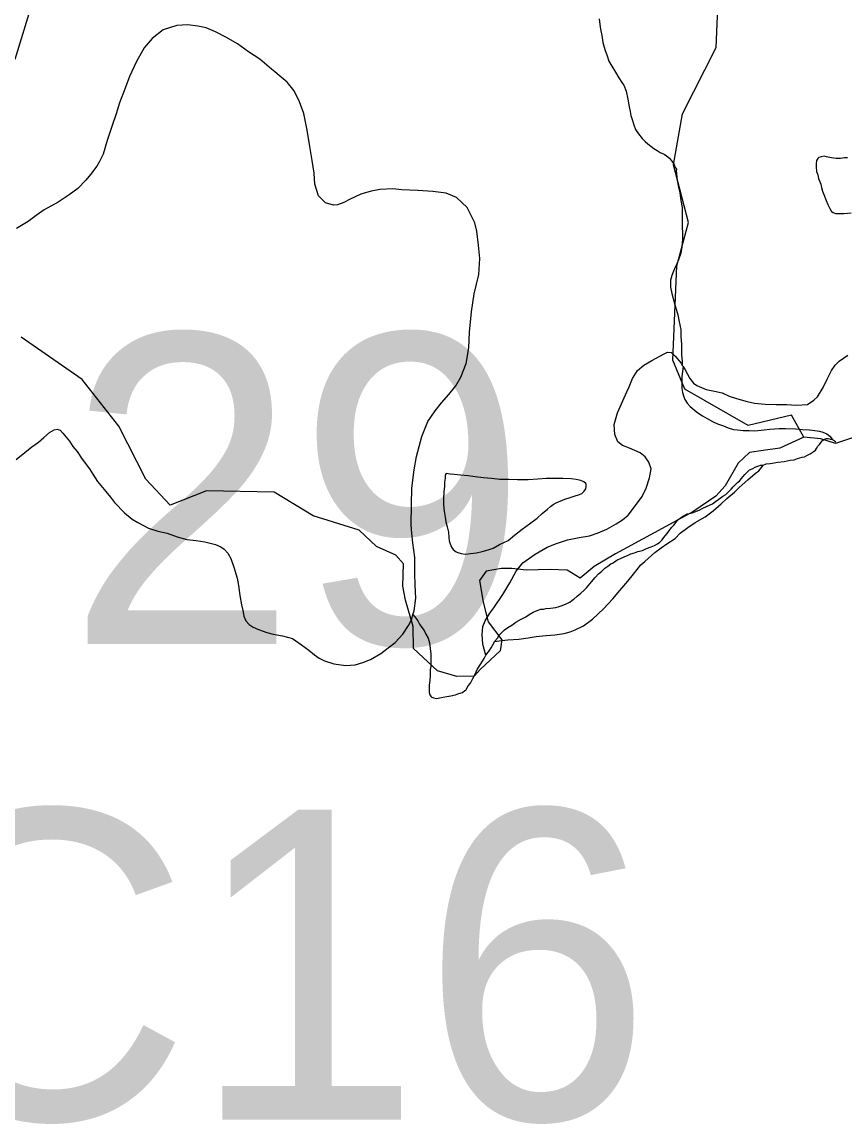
# Model space of a CAD drawing. Extents: x 2126262 to 2293712, y 749403 to 919119.
# Drawn here: x 2224251 to 2227083, y 790271 to 794065 of the extents above; entities that cross this region are included whole.
import ezdxf

# ---------------------------------------------------------------- set-up
doc = ezdxf.new("R2010")
doc.units = 0
for name, color, linetype in [('Exist Hydrographic Creek Single Shore', 7, 'Continuous'), ('Exist Hydrographic Misc Water Feature', 7, 'Continuous'), ('Exist Road Non-System Type 51', 7, 'Continuous'), ('Exist Road Secondary Structure Culvert Number Label', 7, 'Continuous'), ('Exist Road Secondary Structure Standard Bridge Number Label', 7, 'Continuous')]:
    doc.layers.add(name, color=color, linetype=linetype)

msp = doc.modelspace()

# ---------------------------------------------------------------- linework, layer by layer
at = {"layer": 'Exist Hydrographic Creek Single Shore'}
for points in [[(2226941.4, 792635.2), (2226858.8, 792597.7), (2226801.2, 792590.1), (2226754.4, 792582.4), (2226715.2, 792546.5), (2226670.6, 792468.2), (2226638, 792432.3), (2226559.7, 792379), (2226293.7, 792234.3), (2226219.7, 792190.8), (2226171.9, 792150.6), (2226126.7, 792177.8), (2226068, 792180), (2225986.4, 792177.8), (2225936.4, 792183.2), (2225900.5, 792183.2), (2225848.3, 792174.5), (2225825.4, 792141.9), (2225837.4, 792067.9), (2225854.8, 792000.5), (2225902.6, 791938.5), (2225896.1, 791900.4), (2225828.7, 791837.3), (2225806.9, 791813.4), (2225747.1, 791812.3), (2225680.7, 791830.8), (2225598.3, 791908.4), (2225597.3, 791983.9), (2225570.3, 792074.4), (2225561.6, 792122.3), (2225563.8, 792199.5), (2225537.7, 792230), (2225470.3, 792258.8), (2225411.3, 792315.7), (2225253.2, 792364.9), (2225119.3, 792446.5), (2224886.4, 792451.2), (2224761.3, 792401.3), (2224677.2, 792491.6), (2224584.3, 792673.9), (2224458.2, 792834), (2224248.2, 792979.4)], [(2227809.4, 792486.1), (2227736.7, 792500.9), (2227656.2, 792531.3), (2227614.8, 792570.5), (2227553.9, 792593.3), (2227479.9, 792639), (2227413.6, 792651), (2227369.5, 792692.3), (2227351, 792724.9), (2227318.4, 792755.4), (2227259.7, 792764.1), (2227190, 792732.6), (2227162.9, 792665.1), (2227119.3, 792636.8), (2227050.3, 792613.3), (2227000.2, 792630.3), (2226941.4, 792635.2)]]:
    msp.add_lwpolyline(points, dxfattribs=at)
at = {"layer": 'Exist Hydrographic Misc Water Feature'}
for points in [[(2226941.4, 792635.2), (2226899.4, 792711.6), (2226750.3, 792675.3), (2226532.3, 792801.1), (2226490.3, 792900.4), (2226504.2, 793224.9), (2226544.4, 793374.9), (2226492.3, 793572.8), (2226524.3, 793749.2), (2226639.4, 793976.5), (2226646.3, 794140.4)], [(2225596.4, 792025.6), (2225600.5, 792037.7), (2225605.8, 792081.7), (2225603.5, 792125.6), (2225603.3, 792167.7), (2225602.9, 792221.6), (2225596.4, 792271.5), (2225592, 792303.5), (2225589.8, 792333.5), (2225591.4, 792403.5), (2225592.9, 792459.5), (2225600.5, 792523.5), (2225608, 792569.5), (2225627.3, 792637.6), (2225647.2, 792689.8), (2225672.6, 792726), (2225694.4, 792754.2), (2225720.2, 792782.4), (2225743.8, 792812.5), (2225761.6, 792842.6), (2225779.5, 792888.8), (2225788.9, 792942.8), (2225790.3, 792996.8), (2225797.9, 793066.9), (2225807.4, 793128.9), (2225822.9, 793195), (2225826.4, 793251), (2225821.9, 793297), (2225815.6, 793344.9), (2225809.4, 793372.9), (2225783, 793426.6), (2225746.7, 793460.3), (2225710.6, 793476.1), (2225664.6, 793481.6), (2225612.6, 793485.2), (2225558.6, 793486.8), (2225526.6, 793490.5), (2225482.5, 793488.2), (2225452.6, 793481.9), (2225416.7, 793471.6), (2225380.8, 793455.3), (2225358.9, 793443.1), (2225337.2, 793434.9), (2225323.2, 793434.8), (2225295.1, 793442.6), (2225270.9, 793466.4), (2225258.6, 793506.3), (2225256.2, 793544.3), (2225249.8, 793588.2), (2225241.4, 793636.1), (2225232.8, 793692), (2225220.7, 793749.9), (2225206.1, 793789.8), (2225187.9, 793827.6), (2225163.7, 793857.4), (2225135.4, 793881.1), (2225121.5, 793893), (2225109.4, 793902.9), (2225069.2, 793936.6), (2225030.8, 793962.3), (2224992.7, 793990), (2224954.3, 794011.6), (2224916.4, 794031.3), (2224884.4, 794045), (2224856.1, 794050.9), (2224820, 794054.5), (2224784.1, 794052.2), (2224736.4, 794037.8), (2224698.6, 794007.5), (2224671, 793975.4), (2224645.3, 793929.2), (2224621.5, 793877), (2224606.2, 793836.8), (2224586.5, 793786.7), (2224574.8, 793748.7), (2224561, 793708.5), (2224543.6, 793656.4), (2224529.9, 793610.3), (2224518.2, 793584.2), (2224508.3, 793568.2), (2224486.6, 793540), (2224470.6, 793519.8), (2224442.9, 793491.6), (2224413.2, 793469.4), (2224375.3, 793445.1), (2224327.7, 793418.7), (2224299.8, 793398.5), (2224271.9, 793378.3), (2224232.1, 793353.9)], [(2226237.3, 794076.1), (2226239.6, 794056.1), (2226241.9, 794040.1), (2226246, 794018.2), (2226250.1, 793994.2), (2226256.4, 793970.3), (2226264.6, 793948.3), (2226270.6, 793930.4), (2226280.8, 793912.5), (2226292.9, 793892.6), (2226305.2, 793872.7), (2226315.1, 793856.8), (2226321.4, 793846.8), (2226329.4, 793826.9), (2226335.6, 793799), (2226339.9, 793773), (2226344.2, 793757.1), (2226346.2, 793743.1), (2226350.3, 793729.1), (2226356.5, 793711.2), (2226362.6, 793695.2), (2226372.7, 793679.4), (2226385, 793663.5), (2226394.8, 793653.5), (2226404.9, 793645.6), (2226414.9, 793637.7), (2226425.2, 793629.8), (2226437.1, 793621.9), (2226447.1, 793615.9), (2226461.1, 793610.1), (2226469.1, 793604.2), (2226479.3, 793596.2), (2226485.5, 793586.3), (2226493.5, 793576.4), (2226497.6, 793566.4), (2226503.4, 793557.9), (2226501.7, 793552.4)], [(2227091.2, 793597.2), (2227081.1, 793597.2), (2227067.2, 793595), (2227053, 793594.9), (2227037, 793596.8), (2227019.2, 793600.7), (2227011.2, 793602.6), (2227001.2, 793600.5), (2226993.2, 793598.4), (2226989.1, 793594.4), (2226985.2, 793588.4), (2226983.3, 793576.4), (2226983.3, 793566.4), (2226985.4, 793550.4), (2226989.7, 793538.4), (2226991.7, 793526.5), (2226999.9, 793506.6), (2227002, 793494.6), (2227006.1, 793482.6), (2227010.2, 793470.6), (2227018.4, 793450.7), (2227024.3, 793436.7), (2227030.5, 793422.8), (2227036.6, 793412.8), (2227042.6, 793408.9), (2227050.6, 793405), (2227078.7, 793405.2), (2227104.7, 793407.4)], [(2226501.7, 793552.4), (2226506, 793520.5), (2226510.1, 793496.6), (2226514.4, 793476.6), (2226518.5, 793450.6), (2226522.6, 793426.7), (2226523.2, 793376.7), (2226523.2, 793358.7), (2226523.4, 793338.7), (2226523.6, 793316.7), (2226522, 793290.7), (2226517.9, 793268.6), (2226510.1, 793246.6), (2226504.1, 793232.6), (2226498.4, 793220.6), (2226492.4, 793206.5), (2226486.7, 793192.5), (2226482.6, 793176.4), (2226482.8, 793152.5), (2226487.1, 793130.5), (2226491.2, 793112.5), (2226497.4, 793090.6), (2226503.7, 793072.7), (2226507.6, 793056.7), (2226511.9, 793032.7), (2226518.1, 793006.8), (2226518.5, 792982.8), (2226520.7, 792954.9), (2226520.7, 792932.8), (2226520.9, 792918.8), (2226522.8, 792896.8), (2226523.2, 792882.8)], [(2225847.3, 791885.7), (2225839.3, 791913.7), (2225837.1, 791923.7), (2225834.8, 791955.6), (2225836.7, 791983.6), (2225844.7, 792003.6), (2225860.5, 792029.8), (2225874.2, 792047.9), (2225905.8, 792094.2), (2225929.4, 792134.3), (2225951.1, 792174.4), (2225974.9, 792202.6), (2226016.7, 792233), (2226058.3, 792257.3), (2226090.3, 792269.6), (2226128.1, 792281.9), (2226168, 792290.2), (2226204.1, 792296.4), (2226233.9, 792306.7), (2226263.8, 792318.9), (2226295.6, 792337.2), (2226317.5, 792351.4), (2226337.4, 792367.5), (2226359.1, 792395.7), (2226384.8, 792431.9), (2226398.7, 792460), (2226410.4, 792496.1), (2226416.2, 792526.1), (2226407.9, 792550.1), (2226395.6, 792568), (2226377.6, 792581.8), (2226341.3, 792597.5), (2226317.3, 792607.3), (2226301.3, 792619.1), (2226291.1, 792645.1), (2226288.8, 792679), (2226300.7, 792719.1), (2226318.1, 792761.2), (2226331.9, 792791.3), (2226339.9, 792809.4), (2226351.6, 792837.5), (2226369.4, 792865.6), (2226391.1, 792883.8), (2226418.8, 792900), (2226460.9, 792922.4), (2226472.5, 792928.5), (2226484.8, 792926.5), (2226498.8, 792914.7), (2226519.1, 792890.8), (2226523.2, 792882.8)], [(2226523.2, 792882.8), (2226525.8, 792878.5), (2226533, 792866.9), (2226549.4, 792837.1), (2226561.5, 792821.2), (2226573.6, 792813.3), (2226605.6, 792799.6), (2226633.9, 792793.8), (2226660, 792788.1), (2226683.9, 792776.2), (2226709.8, 792768.5), (2226746.1, 792758.7), (2226772.1, 792753), (2226808.2, 792749.3), (2226846.1, 792747.6), (2226882, 792747.9), (2226916.1, 792746.2), (2226954.2, 792748.5), (2226975.9, 792762.6), (2226987.8, 792774.7), (2227007.7, 792806.9), (2227023.3, 792837), (2227037, 792865.1), (2227048.9, 792883.1), (2227062.9, 792897.3), (2227092.6, 792917.5)], [(2226523.2, 792882.8), (2226525.8, 792878.5), (2226521.3, 792844.9), (2226521.5, 792822.9), (2226521.5, 792802.9), (2226523.8, 792788.9), (2226527.9, 792775), (2226532.2, 792765), (2226540.2, 792753.1), (2226550, 792741.1), (2226564.4, 792729.3), (2226576.3, 792719.4), (2226592.3, 792709.5), (2226608.7, 792699.7), (2226626.5, 792689.8), (2226644.6, 792682), (2226664.7, 792674.1), (2226680.9, 792668.2), (2226698.9, 792662.4), (2226712.9, 792660.5), (2226733, 792658.7), (2226752.8, 792658.9), (2226772.9, 792657), (2226804.9, 792661.3), (2226824.8, 792663.4), (2226856.6, 792665.6), (2226878.5, 792665.8), (2226912.6, 792664.1), (2226936.6, 792662.4), (2226960.6, 792660.5), (2226978.6, 792658.7), (2226994.8, 792656.8), (2227006.9, 792652.9), (2227020.8, 792647), (2227030.9, 792639.1), (2227038.5, 792628.3), (2227046.1, 792624.3), (2227051.2, 792619.3)], [(2224230.7, 792558.2), (2224260.4, 792582.5), (2224284.4, 792602.7), (2224308, 792618.9), (2224325.8, 792635), (2224345.9, 792651.2), (2224361.5, 792661.3), (2224371.6, 792663.4), (2224381.8, 792659.4), (2224391.9, 792649.6), (2224414, 792621.8), (2224426.1, 792603.8), (2224440.3, 792586), (2224458.5, 792560.1), (2224482.9, 792526.3), (2224494.8, 792508.5), (2224511, 792482.6), (2224539.3, 792448.8), (2224555.5, 792429), (2224569.7, 792411.1), (2224603.9, 792375.4), (2224630.1, 792353.6), (2224650, 792341.8), (2224686.3, 792322.1), (2224718.3, 792312.3), (2224750.5, 792304.6), (2224784.6, 792292.9), (2224818.6, 792283.2), (2224850.6, 792279.5), (2224880.5, 792275.7), (2224916.8, 792266), (2224934.9, 792258.1), (2224947, 792250.3), (2224958.8, 792236.3), (2224969.1, 792218.5), (2224979.4, 792188.5), (2224991.7, 792150.6), (2224996, 792124.7), (2225000.1, 792090.8), (2225006.4, 792058.8), (2225010.5, 792038.8), (2225014.6, 792018.9), (2225020.8, 792003), (2225032.9, 791991), (2225047, 791981.1), (2225065.1, 791973.3), (2225093.2, 791963.5), (2225115.1, 791957.7), (2225147.1, 791952), (2225181.3, 791942.3), (2225213.3, 791920.5), (2225237.5, 791902.7), (2225257.6, 791886.9), (2225273.8, 791875.1), (2225291.9, 791865.2), (2225323.8, 791855.5), (2225365.9, 791849.8), (2225397.9, 791852.1), (2225423.9, 791860.2), (2225449.9, 791870.5), (2225485.6, 791890.7), (2225511.5, 791910.9), (2225535.5, 791929.1), (2225561.1, 791957.4), (2225580.8, 791987.5), (2225592.7, 792009.6), (2225596.4, 792025.6)], [(2226801.9, 792539.3), (2226811.9, 792543.3), (2226825.6, 792545.5), (2226839.6, 792547.6), (2226851.7, 792549.7), (2226873.6, 792551.8), (2226893.7, 792556), (2226907.7, 792558.1), (2226919.6, 792562.2), (2226935.5, 792566.3), (2226943.3, 792568.4), (2226951.3, 792572.5), (2226963.4, 792578.6), (2226973.3, 792584.6), (2226981.5, 792590.7), (2226985.2, 792596.8), (2226989.1, 792604.8), (2226995.2, 792610.8), (2227001.2, 792618.9), (2227007.1, 792624.9), (2227012.9, 792629), (2227018.8, 792631), (2227025, 792631.1), (2227032.9, 792629.1), (2227038.5, 792628.3), (2227046.1, 792624.3), (2227051.2, 792619.3)], [(2225877.1, 791932), (2225893.1, 791934.1), (2225923.2, 791938.3), (2225961.1, 791940.6), (2225992.9, 791944.9), (2226020.8, 791949.1), (2226054.8, 791953.4), (2226084.8, 791955.6), (2226116.8, 791959.9), (2226136.7, 791966.1), (2226154.7, 791972.2), (2226182.6, 791986.5), (2226214.4, 792008.7), (2226252.1, 792044.9), (2226283.7, 792079.2), (2226307.7, 792107.4), (2226335.2, 792139.6), (2226355, 792163.8), (2226380.9, 792196), (2226394.6, 792208.1), (2226428.5, 792238.4), (2226450.4, 792254.5), (2226470.1, 792268.7), (2226498, 792286.9), (2226515.8, 792305.1), (2226541.6, 792325.2), (2226567.3, 792341.4), (2226601.3, 792361.7), (2226629.2, 792381.9), (2226656.9, 792406.1), (2226676.8, 792424.3), (2226702.6, 792446.5), (2226718.4, 792462.6), (2226748.1, 792488.8), (2226774.2, 792511.1), (2226785.9, 792519.2), (2226795.9, 792531.2), (2226801.9, 792539.3)], [(2225877.1, 791932), (2225887.1, 791944), (2225892.9, 791954.1), (2225902.9, 791964.2), (2225910.9, 791972.2), (2225922.6, 791980.4), (2225936.5, 791988.4), (2225950.7, 791998.5), (2225968.3, 792008.7), (2225984.3, 792016.9), (2225996.4, 792024.9), (2226010.1, 792033), (2226024.1, 792039.2), (2226036.2, 792043.2), (2226046, 792043.3), (2226054, 792045.4), (2226070, 792047.5), (2226088.1, 792049.7), (2226096.1, 792051.7), (2226110.2, 792055.8), (2226124, 792061.9), (2226135.8, 792068), (2226143.8, 792074.1), (2226149.8, 792078.2), (2226161.7, 792088.2), (2226173.6, 792098.4), (2226185.7, 792108.4), (2226193.5, 792116.5), (2226205.4, 792130.6), (2226223.2, 792152.7), (2226235.1, 792164.8), (2226244.9, 792172.9), (2226256.8, 792184.9), (2226266.9, 792191), (2226276.9, 792199.1), (2226284.7, 792203.2), (2226290.7, 792207.2), (2226300.7, 792213.3), (2226310.5, 792217.4), (2226322.6, 792223.4), (2226336.6, 792229.6), (2226346.4, 792233.6), (2226358.3, 792237.8), (2226370.4, 792241.9), (2226386.4, 792246), (2226400.4, 792252.1), (2226416.2, 792258.2), (2226428, 792262.3), (2226438.1, 792268.4), (2226446.1, 792274.4), (2226454.1, 792282.5), (2226459.8, 792290.6), (2226469.9, 792302.6), (2226477.9, 792312.7), (2226485.7, 792324.8), (2226493.7, 792332.8), (2226501.7, 792342.9), (2226507.4, 792351), (2226515.4, 792357), (2226523.4, 792363.1), (2226531.4, 792367.1), (2226539.4, 792371.2), (2226547.2, 792373.3), (2226557, 792375.3), (2226569.1, 792379.5), (2226583.1, 792385.5), (2226591.1, 792389.6), (2226609.1, 792397.8), (2226626.9, 792405.9), (2226636.8, 792414), (2226648.9, 792422.1), (2226662.6, 792432.2), (2226672.7, 792438.3), (2226682.7, 792448.3), (2226690.7, 792456.4), (2226698.3, 792464.5), (2226706.3, 792472.5), (2226714.3, 792480.6), (2226720.4, 792484.7), (2226726.2, 792492.7), (2226732.1, 792500.7), (2226738.1, 792506.8), (2226747.9, 792516.8), (2226753.9, 792522.9), (2226763.9, 792527), (2226775.8, 792533.1), (2226785.9, 792537.2), (2226791.8, 792539.2), (2226801.9, 792539.3)], [(2225703.6, 792380.4), (2225707.7, 792360.4), (2225710, 792344.5), (2225713.8, 792326.5), (2225718.2, 792308.5), (2225720.2, 792290.5), (2225720.4, 792278.5), (2225724.3, 792268.6), (2225728.6, 792256.7), (2225734.6, 792248.7), (2225744.6, 792240.8), (2225750.6, 792238.8), (2225762.6, 792234.9), (2225776.6, 792233), (2225794.6, 792235.1), (2225814.5, 792237.3), (2225834.6, 792241.5), (2225854.7, 792247.6), (2225872.4, 792253.8), (2225894.3, 792265.9), (2225924, 792280.2), (2225946.2, 792298.4), (2225971.8, 792318.6), (2225997.8, 792336.8), (2226023.7, 792357), (2226041.3, 792373.1), (2226059.4, 792387.3), (2226069.2, 792397.3), (2226079, 792403.4), (2226089.1, 792409.5), (2226119, 792421.8), (2226136.9, 792427.9), (2226150.8, 792432), (2226168.9, 792438.1), (2226176.9, 792442.2), (2226184.9, 792450.3), (2226190.6, 792458.3), (2226192.6, 792466.3), (2226192.6, 792472.3), (2226190.6, 792476.3), (2226184.4, 792482.3), (2226174.4, 792486.2), (2226158.4, 792490), (2226140.4, 792491.9), (2226112.5, 792493.6), (2226080.3, 792493.4), (2226054.4, 792493.2), (2226026.3, 792491), (2225992.7, 792488.7), (2225956.6, 792488.4), (2225926.7, 792490.2), (2225894.7, 792489.9), (2225866.6, 792493.6), (2225838.5, 792495.4), (2225810.6, 792499.2), (2225786.4, 792503), (2225760.4, 792504.8), (2225738.5, 792506.6), (2225724.3, 792508.5), (2225710.4, 792510.4), (2225706.7, 792504.3), (2225706.7, 792494.3), (2225704.6, 792480.3), (2225704.8, 792466.3), (2225702.8, 792448.3), (2225701.1, 792422.3), (2225701.3, 792402.3), (2225703.6, 792380.4)], [(2225596.4, 792025.6), (2225602.7, 792017.7), (2225612.6, 792003.8), (2225618.7, 791991.8), (2225626.9, 791979.9), (2225634.9, 791969.9), (2225640.8, 791958), (2225649.1, 791944.1), (2225653.2, 791928.2), (2225655.4, 791908.1), (2225657.7, 791888.2), (2225657.7, 791872.2), (2225657.9, 791860.2), (2225657.9, 791846.2), (2225655.8, 791836.2), (2225656, 791816.2), (2225654.4, 791798.2), (2225652.3, 791782.2), (2225652.5, 791766.2), (2225652.5, 791756.2), (2225654.6, 791748.2), (2225658.7, 791742.3), (2225666.9, 791738.3), (2225676.9, 791736.4), (2225688.8, 791738.5), (2225700.5, 791740.6), (2225712.6, 791742.7), (2225726.6, 791744.8), (2225742.6, 791748.9), (2225754.7, 791753), (2225766.5, 791757.2), (2225774.5, 791763.2), (2225778.6, 791765.2), (2225786.4, 791779.2), (2225794.4, 791789.3), (2225802, 791805.4), (2225810, 791819.4), (2225817.8, 791835.5), (2225829.9, 791855.6), (2225841.6, 791873.7), (2225847.3, 791885.7)], [(2225847.3, 791885.7), (2225859.4, 791901.8), (2225865.4, 791909.9), (2225875, 791926), (2225877.1, 791932)]]:
    msp.add_lwpolyline(points, dxfattribs=at)
at = {"layer": 'Exist Road Non-System Type 51'}
msp.add_lwpolyline([(2225238.4, 794668.3), (2225150.5, 794637.3), (2225084.9, 794631.7), (2225012.3, 794638.7), (2224967.6, 794642.9), (2224864.4, 794623.3), (2224779.2, 794595.4), (2224692.7, 794578.6), (2224635.5, 794557.7), (2224571.3, 794494.8), (2224492.4, 794408.9), (2224306.8, 794153.3), (2224274.7, 794093.3), (2224225.9, 793935.4)], dxfattribs=at)

# ---------------------------------------------------------------- texts
at = {"layer": 'Exist Road Secondary Structure Culvert Number Label'}
msp.add_text('C16', height=1066.27, dxfattribs=at).set_placement((2223802.2, 790286.6))
at = {"layer": 'Exist Road Secondary Structure Standard Bridge Number Label'}
msp.add_text('29', height=1066.27, dxfattribs=at).set_placement((2224405.2, 791924))

doc.saveas('drawing.dxf')
